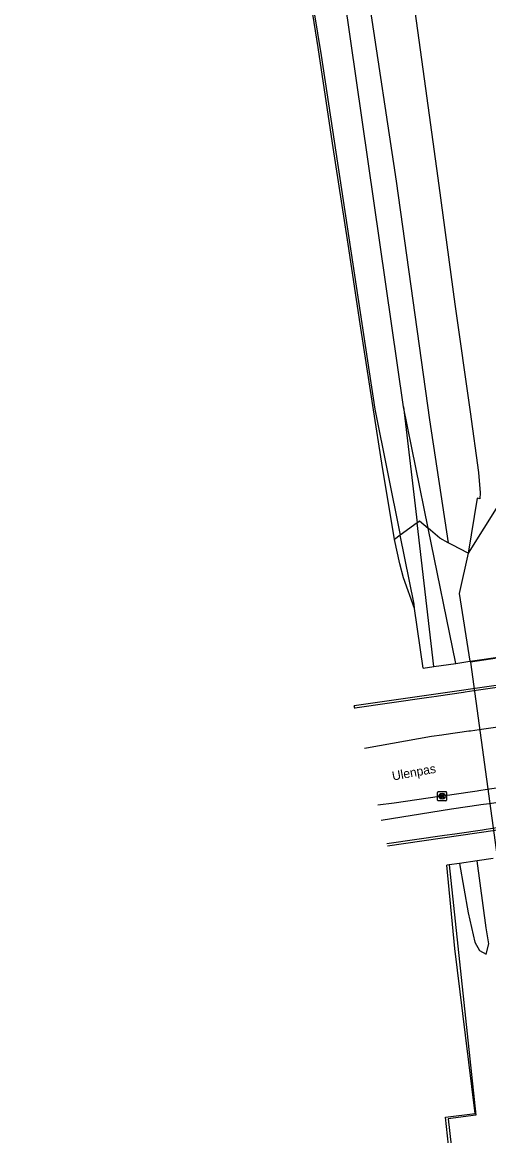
# Model space of a CAD drawing. Extents: x 157663 to 158496, y 379212 to 380934.
# Drawn here: x 157911 to 157962.7, y 380224.6 to 380348.2 of the extents above; entities that cross this region are included whole.
import ezdxf

# ---------------------------------------------------------------- set-up
doc = ezdxf.new("R2010")
doc.units = 0
for name, color, linetype in [('IMGEO_Berm_groen', 7, 'Continuous'), ('IMGEO_Grasland_overig', 7, 'Continuous'), ('IMGEO_Groenvoorziening', 7, 'Continuous'), ('IMGEO_Kolk', 7, 'Continuous'), ('IMGEO_Muur', 7, 'Continuous'), ('IMGEO_Openbare_ruimte_label', 7, 'Continuous'), ('IMGEO_Rijbaan_autosnelweg', 7, 'Continuous'), ('IMGEO_Rijbaan_autoweg', 7, 'Continuous'), ('IMGEO_Rijbaan_lokaal_gesloten', 7, 'Continuous'), ('IMGEO_Voetpad_open', 7, 'Continuous')]:
    doc.layers.add(name, color=color, linetype=linetype)

msp = doc.modelspace()

# ---------------------------------------------------------------- linework, layer by layer
at = {"layer": 'IMGEO_Berm_groen'}
for points in [[(157923.31, 380571.3), (157925.75, 380550.08), (157929.4, 380520.28), (157932.08, 380497.69), (157935.17, 380470.53), (157939.35, 380436.85), (157942.03, 380416.3), (157945.56, 380390.06), (157949.67, 380357.8), (157949.46, 380350.44), (157952.43, 380330.59), (157956.15, 380304.06), (157958.22, 380290.43)], [(157910.96, 380553.75), (157913.85, 380528.86), (157918.32, 380496.6), (157923.29, 380464.01), (157928.02, 380436.1), (157932.97, 380408.6), (157939.51, 380372.73), (157944.12, 380344.53), (157950.08, 380305.25), (157952.89, 380291.25)], [(157953.25, 380305.51), (157946.69, 380351.07)], [(157953.25, 380305.51), (157954.76, 380292.65)], [(157954.76, 380292.65), (157952.89, 380291.25)], [(157959.07, 380277.03), (157956, 380292.03)], [(157958.22, 380290.43), (157957.27, 380290.93), (157956, 380292.03)], [(157952.89, 380291.25), (157952.27, 380290.78)], [(157954.49, 380283.11), (157954.43, 380283.6), (157952.89, 380291.25)], [(157960.43, 380289.25), (157958.64, 380290.2), (157958.22, 380290.43)], [(157959.07, 380277.03), (157960.61, 380277.26)], [(157958.32, 380254.66), (157961.26, 380226.86), (157958.21, 380226.43), (157960.93, 380202.42)], [(157959.48, 380254.82), (157958.32, 380254.66)], [(157959.48, 380254.82), (157960.42, 380249.34), (157961.17, 380246.05), (157961.68, 380245.15), (157962.42, 380244.74), (157962.71, 380245.87), (157962.42, 380247.67), (157961.43, 380255.1)], [(157963.21, 380255.35), (157961.43, 380255.1)]]:
    msp.add_lwpolyline(points, dxfattribs=at)
at = {"layer": 'IMGEO_Grasland_overig'}
for points in [[(157956, 380292.03), (157953.25, 380305.51)], [(157954.76, 380292.65), (157955.04, 380292.86), (157956, 380292.03)], [(157956.63, 380276.67), (157954.76, 380292.65)], [(157956.63, 380276.67), (157959.07, 380277.03)], [(157955.43, 380276.48), (157956.63, 380276.67)], [(157958.32, 380254.66), (157958.06, 380254.62)], [(157961.43, 380255.1), (157959.48, 380254.82)]]:
    msp.add_lwpolyline(points, dxfattribs=at)
at = {"layer": 'IMGEO_Groenvoorziening'}
for points in [[(157947.85, 380272.06), (157947.86, 380272.06)], [(157947.86, 380272.03), (157947.86, 380272.06)]]:
    msp.add_lwpolyline(points, dxfattribs=at)
at = {"layer": 'IMGEO_Kolk'}
for p, q in [((157957.04, 380261.85), (157957.04, 380262.7)), ((157957.11, 380262.78), (157957.97, 380262.78)), ((157957.55, 380262), (157957.52, 380262)), ((157957.53, 380262.56), (157957.55, 380262.56)), ((157958.04, 380262.7), (157958.04, 380261.85)), ((157957.97, 380261.78), (157957.11, 380261.78))]:
    msp.add_line(p, q, dxfattribs=at)
for points in [[(157957.04, 380261.85), (157957.04, 380262.7)], [(157957.11, 380262.78), (157957.97, 380262.78)], [(157957.36, 380262.48), (157957.48, 380262.48), (157957.48, 380262.32), (157957.61, 380262.48), (157957.78, 380262.48), (157957.63, 380262.33), (157957.78, 380262.08), (157957.63, 380262.08), (157957.55, 380262.24), (157957.48, 380262.17), (157957.48, 380262.08), (157957.36, 380262.08), (157957.36, 380262.48)], [(157958.04, 380262.7), (157958.04, 380261.85)], [(157957.97, 380261.78), (157957.11, 380261.78)]]:
    msp.add_lwpolyline(points, dxfattribs=at)
for centre, start, end in [((157957.11, 380262.7), 91.552, 178.448), ((157957.11, 380262.7), 91.552, 178.448), ((157957.96, 380262.7), 1.552, 88.448), ((157957.96, 380262.7), 1.552, 88.448), ((157957.11, 380261.85), 181.552, 268.448), ((157957.11, 380261.85), 181.552, 268.448), ((157957.96, 380261.85), 271.552, 358.448), ((157957.96, 380261.85), 271.552, 358.448)]:
    msp.add_arc(centre, 0.0765, start, end, dxfattribs=at)
for centre, major_axis, ratio, start_param, end_param in [((157957.53, 380262.28), (-0.387, 0.002), 0.722429, 4.712389, 7.853982), ((157957.55, 380262.28), (-0.39, 0.002), 0.717154, 1.570796, 4.712389)]:
    msp.add_ellipse(centre, major_axis=major_axis, ratio=ratio, start_param=start_param, end_param=end_param, dxfattribs=at)
at = {"layer": 'IMGEO_Muur'}
for points in [[(157947.79, 380272.34), (157957.37, 380273.72), (157974.33, 380276.17), (157992.56, 380278.8), (158010.2, 380281.37), (158024.1, 380283.35)], [(158024.14, 380283.08), (158022.38, 380282.83), (158006.11, 380280.48), (158005.1, 380280.33), (158004.81, 380280.29), (158002.84, 380280), (158002.02, 380279.88), (158000.88, 380279.72), (157981.05, 380276.85), (157977.33, 380276.31), (157961.06, 380273.96), (157960.09, 380273.82), (157959.92, 380273.79), (157957.12, 380273.39), (157956.92, 380273.36), (157955.8, 380273.2), (157947.86, 380272.06)], [(157947.86, 380272.06), (157947.79, 380272.31)], [(157951.41, 380257.02), (157957.79, 380257.94), (157958.96, 380258.11), (157959.21, 380258.15), (157962, 380258.55), (157962.22, 380258.58), (157963.13, 380258.71), (157979.45, 380261.06), (157983.1, 380261.59), (158002.81, 380264.42), (158004.15, 380264.61), (158005.08, 380264.75), (158006.84, 380265), (158007.11, 380265.04), (158008.02, 380265.17), (158024.43, 380267.53), (158026.19, 380267.79)], [(158026.21, 380267.52), (158008.3, 380264.91), (157989.18, 380262.17), (157969.53, 380259.34), (157951.48, 380256.74)]]:
    msp.add_lwpolyline(points, dxfattribs=at)
at = {"layer": 'IMGEO_Rijbaan_autosnelweg'}
for points in [[(157954.38, 380350.52), (157955.68, 380340.89), (157957.18, 380330.1), (157958.96, 380316.94), (157960.66, 380304.97), (157961.57, 380298.21), (157961.76, 380295.97), (157961.72, 380295.3), (157961.43, 380295.36), (157960.43, 380289.25)], [(157973.53, 380296.2), (157971.94, 380302.59), (157969.66, 380293.19), (157965.44, 380297.3), (157960.43, 380289.25)], [(157960.43, 380289.25), (157959.42, 380284.79), (157960.61, 380277.26)], [(157960.61, 380277.26), (157960.66, 380277.27), (157968.07, 380278.33), (157971.66, 380278.85), (157975.22, 380279.36), (157976.87, 380279.6)], [(157975.24, 380279.28), (157971.67, 380278.78), (157968.08, 380278.26), (157960.67, 380277.18), (157963.63, 380255.51), (157971.08, 380256.59), (157974.66, 380257.11), (157978.22, 380257.66), (157979.87, 380257.91), (157976.9, 380279.51), (157975.24, 380279.28)]]:
    msp.add_lwpolyline(points, dxfattribs=at)
at = {"layer": 'IMGEO_Rijbaan_autoweg'}
for points in [[(157952.27, 380290.78), (157951.83, 380293.27), (157950.93, 380298.78), (157949.84, 380305.66), (157948.45, 380314.75), (157947.1, 380323.57), (157945.36, 380334.81), (157943.77, 380345.41), (157942.19, 380355.44)], [(157954.49, 380283.11), (157954.49, 380283.11), (157953.25, 380286.52), (157952.83, 380288.09), (157952.27, 380290.78)], [(157955.43, 380276.48), (157954.49, 380283.11)], [(157960.93, 380202.42), (157959.78, 380202.3), (157959.27, 380214.07), (157958.45, 380221.45), (157957.93, 380226.64), (157961.22, 380227.05), (157960.15, 380235.73), (157958.96, 380245.37), (157958.06, 380254.62)]]:
    msp.add_lwpolyline(points, dxfattribs=at)
at = {"layer": 'IMGEO_Rijbaan_lokaal_gesloten'}
for points in [[(157994.04, 380274.33), (157981.63, 380272.53), (157977.93, 380271.99), (157961.64, 380269.65), (157960.69, 380269.51), (157960.5, 380269.49), (157957.71, 380269.09), (157957.5, 380269.05), (157956.36, 380268.89), (157949.15, 380267.61), (157948.91, 380267.59)], [(157994.96, 380267.73), (157982.52, 380265.92), (157978.85, 380265.39), (157962.55, 380263.01), (157961.62, 380262.87), (157961.41, 380262.84), (157958.62, 380262.43), (157958.39, 380262.4), (157957.23, 380262.23), (157952.22, 380261.49), (157950.4, 380261.28)]]:
    msp.add_lwpolyline(points, dxfattribs=at)
at = {"layer": 'IMGEO_Voetpad_open'}
msp.add_lwpolyline([(157950.79, 380259.63), (157950.79, 380259.63), (157957.43, 380260.69), (157958.59, 380260.86), (157958.83, 380260.9), (157961.62, 380261.31), (157961.83, 380261.34), (157962.76, 380261.48), (157979.06, 380263.88), (157982.72, 380264.41), (158002.45, 380267.26), (158003.77, 380267.45), (158004.67, 380267.58), (158006.46, 380267.83), (158006.74, 380267.87), (158007.67, 380268.01), (158024.05, 380270.35), (158025.81, 380270.61)], dxfattribs=at)

# ---------------------------------------------------------------- texts
at = {"layer": 'IMGEO_Openbare_ruimte_label'}
msp.add_text('Ulenpas', height=1, rotation=10.31, dxfattribs=at).set_placement((157952.08, 380264.01))

doc.saveas('drawing.dxf')
